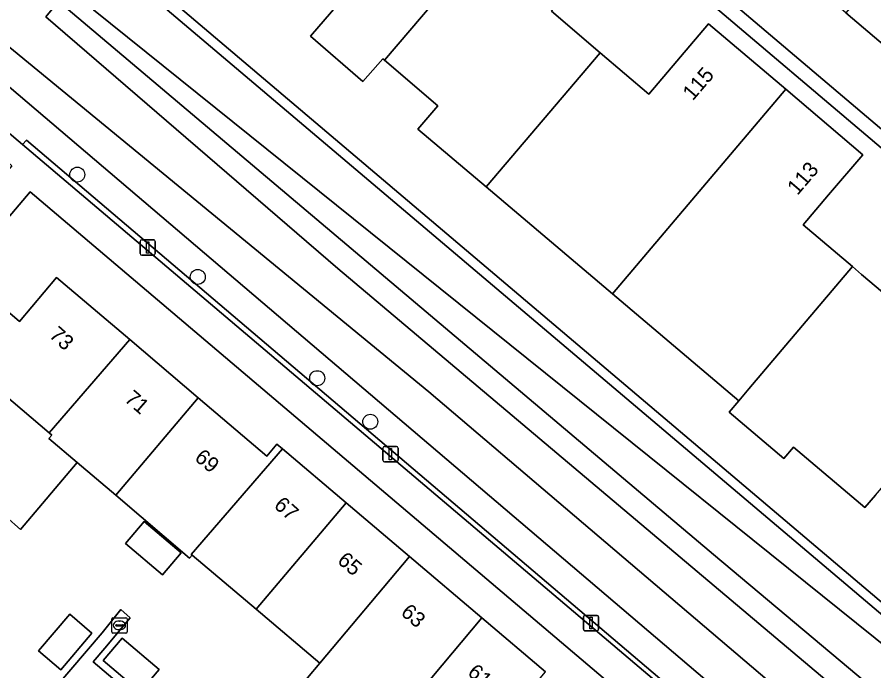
# Model space of a CAD drawing. Extents: x 156412 to 157779, y 382335 to 383768.
# Drawn here: x 156890.9 to 156946.9, y 382543.6 to 382586.3 of the extents above; entities that cross this region are included whole.
import ezdxf

# ---------------------------------------------------------------- set-up
doc = ezdxf.new("R2010")
doc.units = 0
for name, color, linetype in [('IMGEO_Berm_groen', 7, 'Continuous'), ('IMGEO_Boom', 7, 'Continuous'), ('IMGEO_Erf', 7, 'Continuous'), ('IMGEO_Groenvoorziening', 7, 'Continuous'), ('IMGEO_Haag', 7, 'Continuous'), ('IMGEO_Lichtmast', 7, 'Continuous'), ('IMGEO_Oever', 7, 'Continuous'), ('IMGEO_Pand', 7, 'Continuous'), ('IMGEO_Pand_nummerreeks', 7, 'Continuous'), ('IMGEO_Parkeervlak_open', 7, 'Continuous'), ('IMGEO_Rijbaan_lokaal_open', 7, 'Continuous'), ('IMGEO_Rioolput', 7, 'Continuous'), ('IMGEO_Voetpad_open', 7, 'Continuous'), ('IMGEO_Waterloop', 7, 'Continuous')]:
    doc.layers.add(name, color=color, linetype=linetype)

msp = doc.modelspace()

# ---------------------------------------------------------------- linework, layer by layer
at = {"layer": 'IMGEO_Berm_groen'}
msp.add_lwpolyline([(156947.927, 382660.436), (156969.261, 382683.807), (156976.375, 382691.256), (156973.623, 382693.49), (156971.986, 382691.588), (156962.073, 382679.923), (156949.74, 382665.455), (156886.737, 382591.18), (156882.125, 382585.743), (156891.296, 382577.994), (156891.556, 382578.272), (156938.603, 382538.304), (156985.472, 382498.688), (156983.94, 382496.877), (156986.539, 382494.729), (156988.109, 382496.584), (156989.121, 382497.781), (156885.563, 382585.876), (156913.451, 382619.915)], close=True, dxfattribs=at)
at = {"layer": 'IMGEO_Boom'}
for centre in [(156894.881, 382576.03), (156902.751, 382569.346), (156910.553, 382562.733), (156914.025, 382559.891)]:
    msp.add_circle(centre, 0.489, dxfattribs=at)
at = {"layer": 'IMGEO_Erf'}
for points in [[(157032.018, 382606.037), (157033.314, 382604.947), (157032.946, 382604.52), (157041.703, 382597.123), (157047.972, 382604.539), (157048.196, 382604.798), (157060.586, 382619.348), (157029.826, 382645.416), (156987.205, 382681.476), (156986.214, 382682.315), (156984.143, 382684.067), (156942.915, 382635.543), (156901.626, 382586.899), (156977.949, 382522.266), (156980.608, 382525.348), (156995.995, 382543.705), (156987.057, 382551.292)], [(156985.096, 382551.062), (156984.751, 382551.362), (156982.188, 382548.489), (156956.652, 382569.938), (156926.325, 382595.645), (156936.95, 382608.202), (156992.775, 382560.898), (156990.241, 382557.869), (156990.622, 382557.547)], [(156947.03, 382555.088), (156946.346, 382554.281), (156941.671, 382558.233), (156941.039, 382557.486), (156937.477, 382560.522), (156938.104, 382561.262), (156929.841, 382568.253), (156921.586, 382575.237), (156917.14, 382578.999), (156918.431, 382580.526), (156914.956, 382583.498), (156914.841, 382583.596), (156913.54, 382582.111), (156910.127, 382585.077), (156912.851, 382588.274)], [(156925.863, 382586.696), (156929.041, 382583.989), (156932.219, 382581.282), (156936.129, 382585.872), (156941.165, 382581.599), (156946.201, 382577.326), (156943.973, 382574.706), (156942.307, 382572.748), (156945.523, 382570.026), (156946.128, 382569.514), (156948.739, 382567.303)], [(156935.828, 382537.574), (156891.803, 382574.898), (156872.346, 382551.963), (156882.867, 382543.058)], [(156889.231, 382568.016), (156891.093, 382566.436), (156893.528, 382569.305), (156898.301, 382565.253), (156902.783, 382561.45), (156907.264, 382557.647), (156907.923, 382558.424), (156908.29, 382558.113), (156912.438, 382554.596), (156916.585, 382551.078), (156921.309, 382547.072), (156925.465, 382543.547)], [(156909.108, 382542.206), (156910.737, 382544.115), (156906.559, 382547.64), (156902.38, 382551.165), (156902.218, 382550.988), (156897.389, 382555.095), (156894.876, 382557.231), (156891.168, 382552.855), (156889.271, 382554.502)], [(156889.195, 382537.565), (156896.503, 382546.111), (156897.724, 382547.619), (156898.343, 382547.085), (156896.673, 382545.097), (156895.919, 382544.208), (156922.464, 382521.705)]]:
    msp.add_lwpolyline(points, dxfattribs=at)
for points in [[(156900.452, 382549.892), (156898.026, 382551.935), (156899.246, 382553.384), (156901.663, 382551.329)], [(156893.805, 382543.692), (156892.348, 382544.938), (156894.382, 382547.317), (156895.839, 382546.071)], [(156898.997, 382542.241), (156896.576, 382544.29), (156897.815, 382545.754), (156900.236, 382543.705)]]:
    msp.add_lwpolyline(points, close=True, dxfattribs=at)
at = {"layer": 'IMGEO_Groenvoorziening'}
for points in [[(156975.056, 382695.155), (156974.339, 382694.322), (156973.623, 382693.49), (156976.375, 382691.256), (156980.161, 382688.027), (156981.799, 382686.639), (156940.772, 382637.701), (156895.927, 382586.799), (156991.196, 382510.245), (156996.315, 382506.277), (156998.499, 382508.854)], [(157000.033, 382540.277), (156996.653, 382543.146), (156996.633, 382543.163), (156996.382, 382542.842), (156978.115, 382521.345), (156900.751, 382586.801), (156984.174, 382685.107)]]:
    msp.add_lwpolyline(points, dxfattribs=at)
for points in [[(156895.927, 382586.799), (156940.772, 382637.701), (156981.799, 382686.639), (156980.161, 382688.027), (156972.98, 382679.885), (156951.724, 382654.157), (156930.591, 382629.503), (156894.284, 382586.815), (156936.438, 382551.218), (156974.72, 382519.113), (156990.891, 382505.312), (156993.571, 382503.037), (156996.315, 382506.277), (156991.196, 382510.245)], [(156984.143, 382684.067), (156986.214, 382682.315), (156986.444, 382682.612), (156986.719, 382682.899), (156984.174, 382685.107), (156900.751, 382586.801), (156978.115, 382521.345), (156996.382, 382542.842), (156996.633, 382543.163), (156995.995, 382543.705), (156980.608, 382525.348), (156977.949, 382522.266), (156901.626, 382586.899), (156942.915, 382635.543)], [(156891.556, 382578.272), (156891.296, 382577.994), (156891.573, 382577.76), (156984.878, 382498.701), (156983.583, 382497.172), (156983.94, 382496.877), (156985.472, 382498.688), (156938.603, 382538.304)]]:
    msp.add_lwpolyline(points, close=True, dxfattribs=at)
at = {"layer": 'IMGEO_Haag'}
for points in [[(156984.143, 382684.067), (156986.214, 382682.315), (156986.444, 382682.612), (156986.719, 382682.899), (156984.174, 382685.107), (156900.751, 382586.801), (156978.115, 382521.345), (156996.382, 382542.842), (156996.633, 382543.163), (156995.995, 382543.705), (156980.608, 382525.348), (156977.949, 382522.266), (156901.626, 382586.899), (156942.915, 382635.543)], [(156891.556, 382578.272), (156891.296, 382577.994), (156891.573, 382577.76), (156984.878, 382498.701), (156983.583, 382497.172), (156983.94, 382496.877), (156985.472, 382498.688), (156938.603, 382538.304)]]:
    msp.add_lwpolyline(points, close=True, dxfattribs=at)
at = {"layer": 'IMGEO_Lichtmast'}
for p, q in [((156898.985, 382570.869), (156898.985, 382571.669)), ((156898.985, 382571.669), (156898.985, 382570.869)), ((156899.085, 382571.769), (156899.875, 382571.769)), ((156899.875, 382571.769), (156899.085, 382571.769)), ((156899.975, 382571.669), (156899.975, 382570.869)), ((156899.975, 382570.869), (156899.975, 382571.669)), ((156899.875, 382570.769), (156899.085, 382570.769)), ((156899.085, 382570.769), (156899.875, 382570.769)), ((156914.846, 382557.372), (156914.846, 382558.172)), ((156914.846, 382558.172), (156914.846, 382557.372)), ((156914.946, 382558.272), (156915.736, 382558.272)), ((156915.736, 382558.272), (156914.946, 382558.272)), ((156915.836, 382558.172), (156915.836, 382557.372)), ((156915.836, 382557.372), (156915.836, 382558.172)), ((156915.736, 382557.272), (156914.946, 382557.272)), ((156914.946, 382557.272), (156915.736, 382557.272)), ((156928.048, 382547.241), (156928.838, 382547.241)), ((156928.838, 382547.241), (156928.048, 382547.241)), ((156927.948, 382546.341), (156927.948, 382547.141)), ((156927.948, 382547.141), (156927.948, 382546.341)), ((156928.938, 382547.141), (156928.938, 382546.341)), ((156928.938, 382546.341), (156928.938, 382547.141)), ((156928.838, 382546.241), (156928.048, 382546.241)), ((156928.048, 382546.241), (156928.838, 382546.241))]:
    msp.add_line(p, q, dxfattribs=at)
for points in [[(156899.405, 382571.644), (156899.555, 382571.644), (156899.555, 382570.894), (156899.405, 382570.894), (156899.405, 382571.644)], [(156915.266, 382558.147), (156915.416, 382558.147), (156915.416, 382557.397), (156915.266, 382557.397), (156915.266, 382558.147)], [(156928.368, 382547.116), (156928.518, 382547.116), (156928.518, 382546.366), (156928.368, 382546.366), (156928.368, 382547.116)]]:
    msp.add_lwpolyline(points, dxfattribs=at)
for centre, start, end in [((156899.085, 382571.669), 90, 180), ((156899.085, 382571.669), 90, 180), ((156899.875, 382571.669), 0, 90), ((156899.875, 382571.669), 360, 90), ((156899.085, 382570.869), 180, 270), ((156899.085, 382570.869), 180, 270), ((156899.875, 382570.869), 270, 0), ((156899.875, 382570.869), 270, 0), ((156914.946, 382558.172), 90, 180), ((156914.946, 382558.172), 90, 180), ((156915.736, 382558.172), 0, 90), ((156915.736, 382558.172), 360, 90), ((156914.946, 382557.372), 180, 270), ((156914.946, 382557.372), 180, 270), ((156915.736, 382557.372), 270, 0), ((156915.736, 382557.372), 270, 0), ((156928.048, 382547.141), 90, 180), ((156928.048, 382547.141), 90, 180), ((156928.838, 382547.141), 0, 90), ((156928.838, 382547.141), 360, 90), ((156928.048, 382546.341), 180, 270), ((156928.048, 382546.341), 180, 270), ((156928.838, 382546.341), 270, 0), ((156928.838, 382546.341), 270, 0)]:
    msp.add_arc(centre, 0.1, start, end, dxfattribs=at)
at = {"layer": 'IMGEO_Oever'}
for points in [[(156936.438, 382551.218), (156894.284, 382586.815), (156930.591, 382629.503), (156951.724, 382654.157), (156972.98, 382679.885), (156980.161, 382688.027), (156976.375, 382691.256), (156969.261, 382683.807), (156947.927, 382660.436), (156913.451, 382619.915), (156885.563, 382585.876), (156989.121, 382497.781), (156991.294, 382500.35), (156993.571, 382503.037), (156990.891, 382505.312), (156974.72, 382519.113)], [(156976.651, 382689.094), (156978.605, 382687.65), (156967.14, 382674.699), (156944.082, 382646.376), (156913.254, 382611.005), (156892.83, 382586.334), (156911.895, 382569.901), (156950.791, 382537.119), (156990.282, 382503.616), (156988.286, 382501.918), (156974.953, 382513.255), (156917.84, 382561.833), (156888.498, 382585.952), (156897.458, 382595.718), (156919.284, 382621.196), (156938.817, 382644.211)]]:
    msp.add_lwpolyline(points, close=True, dxfattribs=at)
at = {"layer": 'IMGEO_Pand'}
for points in [[(156928.89, 382599.864), (156924.467, 382603.646), (156922.478, 382605.328), (156910.012, 382590.693), (156912.851, 382588.274), (156910.127, 382585.077), (156913.54, 382582.111), (156914.841, 382583.596), (156914.956, 382583.498), (156925.007, 382595.303)], [(156925.863, 382586.696), (156928.917, 382590.282), (156929.76, 382591.271), (156925.007, 382595.303), (156914.956, 382583.498), (156918.431, 382580.526), (156917.14, 382578.999), (156921.586, 382575.237), (156929.041, 382583.989)], [(156941.165, 382581.599), (156936.129, 382585.872), (156932.219, 382581.282), (156929.041, 382583.989), (156921.586, 382575.237), (156929.841, 382568.253)], [(156942.307, 382572.748), (156943.973, 382574.706), (156946.201, 382577.326), (156941.165, 382581.599), (156929.841, 382568.253), (156938.104, 382561.262), (156938.762, 382562.039), (156945.523, 382570.026)], [(156957.652, 382567.631), (156953.277, 382571.336), (156952.622, 382571.89), (156949.437, 382568.128), (156948.739, 382567.303), (156946.128, 382569.514), (156945.523, 382570.026), (156938.762, 382562.039), (156938.104, 382561.262), (156937.477, 382560.522), (156941.039, 382557.486), (156941.671, 382558.233), (156946.346, 382554.281), (156947.03, 382555.088), (156947.289, 382555.394)], [(156898.301, 382565.253), (156893.528, 382569.305), (156891.093, 382566.436), (156889.231, 382568.016), (156887.752, 382566.274), (156889.614, 382564.694), (156888.435, 382563.304), (156888.325, 382563.174), (156893.039, 382559.173)], [(156893.039, 382559.173), (156888.325, 382563.174), (156888.435, 382563.304), (156886.331, 382565.09), (156882.406, 382560.465), (156889.271, 382554.502), (156891.168, 382552.855), (156894.876, 382557.231), (156893.03, 382558.798), (156893.222, 382559.018)], [(156893.039, 382559.173), (156893.222, 382559.018), (156893.03, 382558.798), (156894.876, 382557.231), (156897.389, 382555.095), (156902.783, 382561.45), (156898.301, 382565.253)], [(156902.38, 382551.165), (156902.32, 382551.216), (156908.29, 382558.113), (156907.923, 382558.424), (156907.264, 382557.647), (156902.783, 382561.45), (156897.389, 382555.095), (156902.218, 382550.988)], [(156902.38, 382551.165), (156906.559, 382547.64), (156912.438, 382554.596), (156908.29, 382558.113), (156902.32, 382551.216)], [(156906.559, 382547.64), (156910.737, 382544.115), (156916.585, 382551.078), (156912.438, 382554.596)], [(156900.452, 382549.892), (156901.663, 382551.329), (156899.246, 382553.384), (156898.026, 382551.935)], [(156915.447, 382540.092), (156921.309, 382547.072), (156916.585, 382551.078), (156910.737, 382544.115), (156909.108, 382542.206), (156913.831, 382538.175)], [(156893.805, 382543.692), (156895.839, 382546.071), (156894.382, 382547.317), (156892.348, 382544.938)], [(156925.465, 382543.547), (156921.309, 382547.072), (156915.447, 382540.092), (156913.831, 382538.175), (156917.979, 382534.634), (156919.611, 382536.577)], [(156898.997, 382542.241), (156900.236, 382543.705), (156897.815, 382545.754), (156896.576, 382544.29)]]:
    msp.add_lwpolyline(points, close=True, dxfattribs=at)
at = {"layer": 'IMGEO_Parkeervlak_open'}
msp.add_lwpolyline([(156948.532, 382590.692), (156945.091, 382586.598), (156955.026, 382578.17), (156958.488, 382582.257)], close=True, dxfattribs=at)
at = {"layer": 'IMGEO_Rijbaan_lokaal_open'}
for points in [[(156989.555, 382557.259), (156988.981, 382557.799), (156991.519, 382560.783), (156937.011, 382606.884), (156927.619, 382595.781), (156982.077, 382549.644), (156984.601, 382552.665), (156985.195, 382552.172)], [(156978.916, 382557.959), (156970.874, 382564.762), (156959.881, 382574.086), (156955.55, 382577.733), (156955.026, 382578.17), (156945.091, 382586.598), (156936.546, 382593.826)]]:
    msp.add_lwpolyline(points, dxfattribs=at)
at = {"layer": 'IMGEO_Rioolput'}
for p, q in [((156897.13, 382546.165), (156897.13, 382547.017)), ((156897.205, 382547.091), (156898.057, 382547.091)), ((156897.432, 382546.634), (156897.83, 382546.634)), ((156897.618, 382546.871), (156897.643, 382546.871)), ((156898.131, 382547.017), (156898.131, 382546.165)), ((156898.057, 382546.091), (156897.205, 382546.091)), ((156897.389, 382546.585), (156897.389, 382546.597)), ((156897.827, 382546.548), (156897.429, 382546.548)), ((156897.641, 382546.311), (156897.616, 382546.311)), ((156897.873, 382546.597), (156897.873, 382546.585))]:
    msp.add_line(p, q, dxfattribs=at)
for points in [[(156897.13, 382546.165), (156897.13, 382547.017)], [(156897.205, 382547.091), (156898.057, 382547.091)], [(156898.131, 382547.017), (156898.131, 382546.165)], [(156898.057, 382546.091), (156897.205, 382546.091)]]:
    msp.add_lwpolyline(points, dxfattribs=at)
for centre, radius, start, end in [((156897.207, 382547.015), 0.0765, 91.552, 178.448), ((156897.207, 382547.015), 0.0765, 91.552, 178.448), ((156897.429, 382546.594), 0.0403, 85.8775, 175.7526), ((156897.834, 382546.596), 0.0386, 1.7309, 96.639), ((156898.055, 382547.015), 0.0765, 1.552, 88.448), ((156898.055, 382547.015), 0.0765, 1.552, 88.448), ((156897.207, 382546.167), 0.0765, 181.552, 268.448), ((156897.207, 382546.167), 0.0765, 181.552, 268.448), ((156897.426, 382546.584), 0.0366, 178.938, 274.7102), ((156897.83, 382546.591), 0.043, 264.8664, 352.4533), ((156898.055, 382546.167), 0.0765, 271.552, 358.448), ((156898.055, 382546.167), 0.0765, 271.552, 358.448)]:
    msp.add_arc(centre, radius, start, end, dxfattribs=at)
for centre, major_axis, ratio, start_param, end_param in [((156897.617, 382546.591), (-0.387, 0.002), 0.722429, 4.712389, 7.853982), ((156897.642, 382546.591), (-0.39, 0.002), 0.717154, 1.570796, 4.712389)]:
    msp.add_ellipse(centre, major_axis=major_axis, ratio=ratio, start_param=start_param, end_param=end_param, dxfattribs=at)
at = {"layer": 'IMGEO_Voetpad_open'}
for points in [[(156990.622, 382557.547), (156990.241, 382557.869), (156992.775, 382560.898), (156936.95, 382608.202), (156926.325, 382595.645), (156956.652, 382569.938), (156982.188, 382548.489), (156984.751, 382551.362), (156985.096, 382551.062)], [(156985.195, 382552.172), (156984.601, 382552.665), (156982.077, 382549.644), (156927.619, 382595.781), (156937.011, 382606.884)], [(156984.878, 382498.701), (156891.573, 382577.76), (156891.296, 382577.994), (156882.125, 382585.743), (156881.147, 382584.59), (156883.467, 382582.632), (156888.158, 382578.673), (156890.335, 382576.835), (156890.6, 382576.611), (156854.504, 382533.997), (156841.596, 382518.849), (156843.15, 382517.517), (156856.03, 382532.704), (156871.178, 382550.544), (156872.346, 382551.963), (156891.803, 382574.898), (156935.828, 382537.574), (156938.049, 382535.675), (156981.989, 382498.437)], [(156922.464, 382521.705), (156895.919, 382544.208), (156896.673, 382545.097), (156898.343, 382547.085), (156897.724, 382547.619), (156896.503, 382546.111), (156889.195, 382537.565)]]:
    msp.add_lwpolyline(points, dxfattribs=at)
at = {"layer": 'IMGEO_Waterloop'}
msp.add_lwpolyline([(156976.651, 382689.094), (156938.817, 382644.211), (156919.284, 382621.196), (156897.458, 382595.718), (156888.498, 382585.952), (156917.84, 382561.833), (156974.953, 382513.255), (156988.286, 382501.918), (156990.282, 382503.616), (156950.791, 382537.119), (156911.895, 382569.901), (156892.83, 382586.334), (156913.254, 382611.005), (156944.082, 382646.376), (156967.14, 382674.699), (156978.605, 382687.65)], close=True, dxfattribs=at)

# ---------------------------------------------------------------- texts
at = {"layer": 'IMGEO_Pand_nummerreeks'}
for s, rotation, p in [('115', 49.3775, (156935.095, 382580.81)), ('113', 49.4233, (156941.93, 382574.627)), ('73', 318.3116, (156892.977, 382565.465)), ('71', 319.147, (156897.899, 382561.283)), ('69', 320.4116, (156902.479, 382557.428)), ('67', 318.2552, (156907.664, 382554.345)), ('65', 319.5049, (156911.806, 382550.723)), ('63', 319.2954, (156915.954, 382547.335)), ('61', 319.1768, (156920.315, 382543.413))]:
    msp.add_text(s, height=1, rotation=rotation, dxfattribs=at).set_placement(p)

doc.saveas('drawing.dxf')
